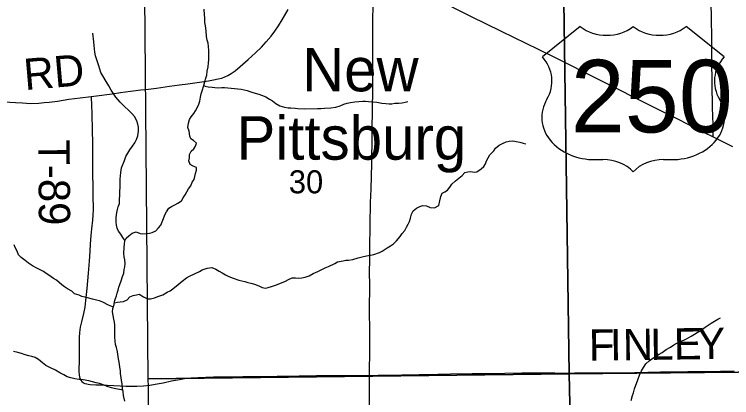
# Model space of a CAD drawing. Extents: x 1985906 to 2360102, y 891258 to 1222054.
# Drawn here: x 2075680 to 2082552, y 1030360 to 1034037 of the extents above; entities that cross this region are included whole.
import ezdxf

# ---------------------------------------------------------------- set-up
doc = ezdxf.new("R2010")
doc.units = 0
for name, color, linetype in [('GM_X_County_Road', 7, 'Continuous'), ('GM_X_Minor_River', 7, 'Continuous'), ('GM_X_Section', 7, 'Continuous'), ('GM_X_Section_Text', 7, 'Continuous'), ('GM_X_Township_Road', 7, 'Continuous'), ('GM_X_Township_Road_Text', 7, 'Continuous'), ('GM_X_Unincorporated_Text', 7, 'Continuous'), ('GM_X_US_Location', 7, 'Continuous'), ('GM_X_US_Route', 7, 'Continuous'), ('GM_X_US_Shield', 7, 'Continuous')]:
    doc.layers.add(name, color=color, linetype=linetype)

msp = doc.modelspace()

# ---------------------------------------------------------------- linework, layer by layer
at = {"layer": 'GM_X_County_Road'}
for points in [[(2079083.9, 1030573.7), (2079084.9, 1030840.2), (2079084.9, 1030981.8), (2079084.1, 1031211.4), (2079085, 1031428.6), (2079084.1, 1031573), (2079085, 1031671.4), (2079085.8, 1031769.1), (2079086, 1031832.3), (2079086.9, 1031884.7), (2079087.8, 1031927.9), (2079089.7, 1032015.2), (2079093.4, 1032233.1), (2079097.1, 1032360), (2079103.6, 1032607.4), (2079108.2, 1032870.3), (2079109.1, 1032954), (2079111, 1033097.4), (2079111.9, 1033182), (2079112.9, 1033256.5), (2079113.8, 1033401.7), (2079114.7, 1033627.9), (2079115.7, 1033742.8), (2079115.7, 1033926.7), (2079117.1, 1034180.5)], [(2079264.9, 1027887.8), (2079244.4, 1028011.1), (2079230.7, 1028093), (2079217.7, 1028171.5), (2079198.5, 1028285.1), (2079183.4, 1028365.1), (2079154.4, 1028531.5), (2079124.1, 1028705.3), (2079104.8, 1028820.3), (2079093.8, 1028898.8), (2079087.9, 1028964), (2079084.5, 1029029.4), (2079083.7, 1029156.7), (2079083.4, 1029307.8), (2079083.9, 1029389.9), (2079082.9, 1029472.1), (2079080, 1029619.5), (2079081, 1029689.1), (2079081, 1029803.1), (2079082.9, 1029984.2), (2079083.9, 1030181), (2079083.9, 1030347.4), (2079083.9, 1030490.8), (2079083.9, 1030573.7)]]:
    msp.add_lwpolyline(points, dxfattribs=at)
at = {"layer": 'GM_X_Minor_River'}
for points in [[(2077504.2, 1034002.6), (2077502, 1034030.7), (2077499.8, 1034084.9)], [(2076642.6, 1030941.1), (2076642, 1031055.5), (2076639.9, 1031083.6), (2076633.7, 1031111.7), (2076619.3, 1031181.9), (2076625.1, 1031216), (2076635, 1031252.2), (2076640.8, 1031282.3), (2076648.7, 1031310.5), (2076658.6, 1031336.6), (2076664.4, 1031362.8), (2076674.3, 1031390.9), (2076682.2, 1031419), (2076690.1, 1031445.2), (2076703.9, 1031481.4), (2076715.7, 1031521.6), (2076727.6, 1031553.8), (2076733.4, 1031589.9), (2076737.2, 1031616), (2076741.1, 1031646.2), (2076738.9, 1031682.3), (2076730.7, 1031712.4), (2076728.6, 1031742.5), (2076732.3, 1031802.7), (2076736.1, 1031830.8), (2076740, 1031863), (2076751.8, 1031889.1), (2076777.8, 1031913.3), (2076809.7, 1031937.6), (2076847.7, 1031949.8), (2076883.9, 1031933.9), (2076909.9, 1031932), (2076944, 1031934.2), (2076976, 1031938.3), (2077002, 1031944.5), (2077034, 1031958.7), (2077059.9, 1031988.9), (2077083.8, 1032015.1), (2077095.7, 1032045.3), (2077107.5, 1032077.5), (2077121.4, 1032113.7), (2077139.3, 1032141.9), (2077161.1, 1032176.1), (2077187.1, 1032192.3), (2077219.1, 1032210.5), (2077247, 1032226.7), (2077281, 1032248.9), (2077296.9, 1032277.1), (2077316.8, 1032305.3), (2077332.6, 1032333.5), (2077348.5, 1032363.7), (2077370.4, 1032391.9), (2077384.2, 1032426.1), (2077402.1, 1032452.2), (2077410, 1032482.4), (2077415.9, 1032510.5), (2077423.7, 1032540.7), (2077423.6, 1032566.8), (2077393.5, 1032580.7), (2077365.3, 1032596.6), (2077351.1, 1032632.7), (2077357, 1032660.8), (2077358.8, 1032690.9), (2077372.7, 1032725.1), (2077398.6, 1032747.3), (2077416.5, 1032773.5), (2077424.3, 1032801.7), (2077396.2, 1032827.6), (2077370, 1032843.6), (2077359.9, 1032869.6), (2077355.6, 1032915.8), (2077341.4, 1032951.9), (2077347.2, 1032994), (2077357, 1033028.2), (2077372.9, 1033054.4), (2077398.8, 1033086.6), (2077416.7, 1033112.8), (2077430.6, 1033139), (2077448.4, 1033175.2), (2077456.3, 1033205.3), (2077464.1, 1033241.5), (2077470, 1033273.7), (2077483.8, 1033311.9), (2077493.6, 1033344), (2077505.4, 1033388.3), (2077511.3, 1033416.4), (2077523.1, 1033454.6), (2077528.9, 1033492.8), (2077536.7, 1033533), (2077540.5, 1033573.1), (2077542.4, 1033601.2), (2077542.2, 1033643.4), (2077543.9, 1033689.6), (2077541.7, 1033727.7), (2077535.5, 1033761.8), (2077527.4, 1033789.9), (2077521.2, 1033824), (2077518.9, 1033878.2), (2077512.6, 1033926.3), (2077504.4, 1033958.4), (2077504.2, 1034002.6)], [(2076741.2, 1031865.7), (2076719.7, 1031895), (2076701.5, 1031927), (2076679.3, 1031957), (2076665.2, 1031987.1), (2076659, 1032015.2), (2076654.8, 1032047.3), (2076654.6, 1032087.4), (2076660.4, 1032135.6), (2076668.2, 1032165.8), (2076676.1, 1032191.9), (2076686, 1032222.1), (2076687.8, 1032258.2), (2076689.5, 1032304.4), (2076691.4, 1032336.5), (2076693.1, 1032380.7), (2076695, 1032414.8), (2076694.7, 1032457), (2076696.6, 1032489.1), (2076700.4, 1032519.3), (2076706.2, 1032565.5), (2076733.9, 1032635.9), (2076749.7, 1032672.1), (2076767.6, 1032706.3), (2076787.5, 1032736.5), (2076813.3, 1032772.8), (2076833.2, 1032803), (2076849.1, 1032835.2), (2076862.9, 1032871.4), (2076868.7, 1032917.5), (2076868.5, 1032955.7), (2076864.3, 1032983.8), (2076854.1, 1033015.9), (2076831.9, 1033057.9), (2076805.7, 1033085.9), (2076777.5, 1033115.9), (2076735.2, 1033153.8), (2076692.9, 1033195.8), (2076652.5, 1033241.8), (2076632.4, 1033271.8), (2076606.1, 1033309.8), (2076585.9, 1033349.9), (2076559.6, 1033393.9), (2076527.2, 1033446), (2076509, 1033478), (2076490.7, 1033544.2), (2076478.5, 1033570.2), (2076458.1, 1033640.4), (2076451.9, 1033672.5), (2076447.7, 1033706.6), (2076443.5, 1033738.7), (2076441.4, 1033772.8), (2076439.2, 1033800.9), (2076435.1, 1033827), (2076430.9, 1033857.1)], [(2077496.2, 1033353.7), (2077509.6, 1033348.1), (2077535.7, 1033342.2), (2077573.8, 1033338.4), (2077599.9, 1033334.5), (2077640, 1033330.7), (2077668, 1033334.8), (2077694.1, 1033334.9), (2077726.1, 1033333.1), (2077758.2, 1033329.2), (2077820.4, 1033321.4), (2077852.5, 1033317.6), (2077882.6, 1033311.7), (2077910.6, 1033305.8), (2077936.7, 1033295.9), (2077964.8, 1033288), (2078021, 1033272.2), (2078047.1, 1033262.3), (2078089.3, 1033244.4), (2078123.5, 1033224.5), (2078153.6, 1033206.5), (2078185.8, 1033180.6), (2078224, 1033158.7), (2078268.2, 1033146.8), (2078302.3, 1033141), (2078330.3, 1033139.1), (2078370.4, 1033135.3), (2078396.5, 1033133.4), (2078456.6, 1033131.7), (2078582.8, 1033132.2), (2078616.9, 1033134.4), (2078653, 1033136.6), (2078713.1, 1033140.9), (2078761.1, 1033145.1), (2078801.1, 1033159.3), (2078837.1, 1033175.6), (2078867.1, 1033183.7), (2078899.2, 1033189.9), (2078941.2, 1033196.1), (2078979.3, 1033200.3), (2079017.3, 1033202.5), (2079043.4, 1033202.6), (2079071.4, 1033200.7), (2079117.5, 1033198.9), (2079153.6, 1033193.1), (2079199.8, 1033185.3), (2079237.9, 1033181.4), (2079269.9, 1033179.6), (2079296, 1033179.7), (2079324, 1033183.8), (2079362.1, 1033186), (2079394.1, 1033188.2), (2079424.1, 1033194.3), (2079450.2, 1033200.5)], [(2079939, 1032465.9), (2079968.9, 1032492.2), (2079996.8, 1032518.4), (2080024.8, 1032526.6), (2080052.8, 1032530.7), (2080084.9, 1032522.8), (2080111, 1032527), (2080152.9, 1032555.3), (2080178.8, 1032577.5), (2080192.7, 1032603.6), (2080202.6, 1032631.8), (2080236.4, 1032690.2), (2080272.2, 1032728.5), (2080290.1, 1032754.7), (2080326.1, 1032780.9), (2080358, 1032799.1), (2080392, 1032813.3), (2080420, 1032821.5), (2080454.1, 1032823.7), (2080488.2, 1032817.8), (2080524.3, 1032809.9), (2080554.4, 1032802), (2080580.5, 1032796.1)], [(2076638.6, 1031270.7), (2076666.9, 1031276.4), (2076692.9, 1031280.6), (2076725, 1031282.7), (2076761, 1031298.9), (2076786.9, 1031327.2), (2076818.8, 1031341.4), (2076848.9, 1031347.5), (2076876.9, 1031351.7), (2076917.1, 1031327.8), (2076957.3, 1031307.9), (2076985.3, 1031308), (2077023.4, 1031318.2), (2077063.4, 1031334.5), (2077101.4, 1031346.7), (2077143.3, 1031371), (2077171.3, 1031385.2), (2077199.2, 1031405.4), (2077251.1, 1031445.8), (2077287, 1031478), (2077328.9, 1031510.3), (2077358.9, 1031524.5), (2077404.9, 1031548.8), (2077452.9, 1031569.2), (2077480.8, 1031585.3), (2077526.8, 1031601.6), (2077570.9, 1031607.8), (2077609, 1031593.9), (2077643.2, 1031574), (2077671.4, 1031556.1), (2077701.5, 1031538.2), (2077733.7, 1031522.2), (2077777.8, 1031506.4), (2077830, 1031488.6), (2077860.1, 1031480.7), (2077888.2, 1031472.8), (2077918.3, 1031464.9), (2077944.4, 1031459), (2077980.5, 1031449.1), (2078022.7, 1031431.2), (2078054.8, 1031417.3), (2078086.9, 1031411.5), (2078113, 1031415.6), (2078143, 1031425.8), (2078181, 1031438), (2078209, 1031448.2), (2078278.9, 1031478.6), (2078306.9, 1031494.8), (2078340.9, 1031509), (2078373, 1031509.1), (2078401, 1031507.3), (2078433.1, 1031509.4), (2078465.1, 1031515.6), (2078503.1, 1031529.8), (2078543.1, 1031550.1), (2078587.1, 1031570.4), (2078631, 1031592.6), (2078659, 1031604.8), (2078689, 1031619), (2078749, 1031647.4), (2078774.9, 1031661.6), (2078829, 1031673.9), (2078855, 1031680), (2078881, 1031680.1), (2078923.1, 1031684.3), (2078975.1, 1031700.6), (2079013.1, 1031710.8), (2079055.2, 1031719.1), (2079093.2, 1031725.3), (2079123.2, 1031733.4), (2079177.2, 1031753.8), (2079205.2, 1031765.9), (2079253.2, 1031796.3), (2079285.1, 1031816.5), (2079313.1, 1031836.7), (2079341, 1031862.9), (2079376.8, 1031907.2), (2079396.7, 1031933.4), (2079420.6, 1031963.7), (2079438.5, 1031993.9), (2079454.3, 1032024), (2079464.2, 1032050.2), (2079474.1, 1032082.3), (2079485.9, 1032120.6), (2079499.8, 1032152.7), (2079531.7, 1032179), (2079565.7, 1032195.2), (2079593.7, 1032203.4), (2079627.8, 1032199.5), (2079663.9, 1032185.6), (2079706, 1032181.8), (2079746, 1032204.1), (2079757.8, 1032248.3), (2079765.6, 1032288.5), (2079777.4, 1032320.7), (2079803.4, 1032334.8), (2079829.3, 1032351), (2079851.2, 1032379.2), (2079871.1, 1032407.4), (2079907, 1032439.7), (2079939, 1032465.9)], [(2076628.7, 1031229.1), (2076580.9, 1031247.9), (2076528.6, 1031275.8), (2076494.5, 1031289.7), (2076466.4, 1031295.6), (2076428.3, 1031305.4), (2076392.2, 1031313.3), (2076354.1, 1031323.2), (2076328, 1031329.1), (2076301.8, 1031343), (2076257.7, 1031356.8), (2076229.5, 1031382.8), (2076189.3, 1031402.7), (2076161.2, 1031422.7), (2076135, 1031442.6), (2076082.7, 1031488.5), (2076054.5, 1031504.5), (2076010.3, 1031536.4), (2075984.1, 1031552.3), (2075958, 1031570.3), (2075901.7, 1031598.1), (2075853.5, 1031626), (2075815.3, 1031649.9), (2075783.1, 1031675.9), (2075746.9, 1031703.8), (2075720.7, 1031729.8), (2075706.5, 1031763.9), (2075688.3, 1031799.9), (2075678.1, 1031826)], [(2082195.2, 1030968.7), (2082223.1, 1030984.8), (2082261.1, 1031009.1), (2082297, 1031035.4), (2082327, 1031055.6), (2082354.9, 1031073.8), (2082386.9, 1031094), (2082418.8, 1031112.2), (2082444.8, 1031126.4)], [(2076738, 1030325.2), (2076725.7, 1030381.3), (2076721.5, 1030419.5), (2076717.3, 1030449.6), (2076713.1, 1030493.7), (2076706.9, 1030525.8), (2076704.8, 1030553.9), (2076698.6, 1030590), (2076698.4, 1030618.1), (2076690.2, 1030654.2), (2076686, 1030682.3), (2076679.9, 1030716.4), (2076673.7, 1030752.5), (2076671.5, 1030780.6), (2076665.3, 1030814.7), (2076657.2, 1030840.8), (2076649, 1030868.8), (2076646.8, 1030900.9), (2076642.6, 1030941.1)], [(2081589.3, 1030333.5), (2081601.1, 1030381.7), (2081611, 1030407.9), (2081620.8, 1030444.1), (2081652.4, 1030532.5), (2081668.2, 1030574.8), (2081688, 1030617), (2081707.9, 1030649.2), (2081729.8, 1030683.5), (2081761.7, 1030713.7), (2081787.6, 1030731.9), (2081831.6, 1030760.2), (2081857.5, 1030776.4), (2081885.5, 1030794.6), (2081925.4, 1030820.9), (2081965.4, 1030845.2), (2081997.3, 1030865.4), (2082025.3, 1030883.6), (2082055.3, 1030897.8), (2082093.3, 1030912), (2082119.3, 1030924.2), (2082165.2, 1030950.5), (2082195.2, 1030968.7)], [(2076719.7, 1030432.6), (2076637.2, 1030447.2), (2076611.1, 1030455.1), (2076568.9, 1030466.9), (2076540.8, 1030478.9), (2076496.7, 1030496.7), (2076464.6, 1030502.6), (2076428.4, 1030512.5), (2076394.3, 1030520.3), (2076338.2, 1030530.1), (2076302.1, 1030534), (2076260, 1030541.8), (2076219.8, 1030549.7), (2076187.7, 1030559.5), (2076155.6, 1030577.5), (2076117.4, 1030597.4), (2076073.2, 1030623.3), (2076025, 1030645.1), (2075980.8, 1030669), (2075948.6, 1030692.9), (2075912.3, 1030724.9), (2075878.2, 1030744.8), (2075848.1, 1030754.7), (2075820, 1030762.6), (2075783.8, 1030772.5), (2075749.7, 1030782.4), (2075713.6, 1030792.2), (2075673.5, 1030804.1)]]:
    msp.add_lwpolyline(points, dxfattribs=at)
at = {"layer": 'GM_X_Section'}
for points in [[(2076917.4, 1035909.8), (2080917.5, 1035949.4), (2080995.7, 1030588.7), (2076961.6, 1030541), (2076918.5, 1035681.7)], [(2080917.5, 1035949.4), (2086450.6, 1035990.4), (2086502.7, 1030641.5), (2080995.7, 1030588.7)], [(2080995.7, 1030588.7), (2081113.9, 1025238.2), (2077007.6, 1025208.2), (2076964, 1030463), (2076961.6, 1030541)], [(2086502.7, 1030641.5), (2086576.7, 1025296.9), (2081734.2, 1025247.3), (2081113.9, 1025238.2), (2080995.7, 1030588.7)]]:
    msp.add_lwpolyline(points, close=True, dxfattribs=at)
at = {"layer": 'GM_X_Township_Road'}
for points in [[(2082374.3, 1032860.3), (2082374.1, 1032895.1), (2082373.7, 1032978.2), (2082369.1, 1033144.5), (2082362.5, 1033601.8), (2082361.6, 1033798), (2082358.5, 1034011.1), (2082356.6, 1034142.2), (2082354.8, 1034273.3), (2082351.4, 1034519.2), (2082350.6, 1034569.7)], [(2076416, 1033249), (2076466.6, 1033255.5), (2076615.7, 1033275.4), (2076697.1, 1033286.6), (2076793.4, 1033299), (2076893.4, 1033311.2), (2076965.1, 1033319.9), (2077040.8, 1033330.2), (2077165.9, 1033346.9), (2077261.3, 1033360.2), (2077341.9, 1033371.5), (2077431.1, 1033383.6), (2077540.3, 1033400), (2077588.8, 1033407.8), (2077633.9, 1033417.3), (2077666.3, 1033425.8), (2077697.4, 1033436.9), (2077724.5, 1033449.7), (2077756.4, 1033468.8), (2077795.5, 1033495.9), (2077844, 1033537.3), (2077919, 1033602.6), (2077989, 1033667.2), (2078046.4, 1033722.3), (2078092.3, 1033771.9), (2078140, 1033828), (2078175.6, 1033873.9), (2078211.1, 1033927.6), (2078245.5, 1033983.3), (2078302.6, 1034082.6)], [(2075581, 1033198.4), (2075691.1, 1033190.6), (2075756.9, 1033187.1), (2075835.4, 1033183), (2075915.5, 1033185.4), (2075964.9, 1033189.7), (2076015.2, 1033194.9), (2076094.3, 1033204.9), (2076201.5, 1033221.7), (2076310.6, 1033235.6), (2076416, 1033249)], [(2076416, 1033249), (2076417, 1033231.9), (2076420.5, 1033171.9), (2076422.2, 1033074.7), (2076425.6, 1032929.7), (2076428.2, 1032797.7), (2076429.9, 1032583.2), (2076433.4, 1032307.1), (2076435.9, 1032161.2), (2076433.5, 1032109.7), (2076429.3, 1032061), (2076419.2, 1031979.7), (2076411.8, 1031914.3), (2076405.9, 1031832.4), (2076402.4, 1031766.8), (2076396.1, 1031668.9), (2076386.6, 1031554.8), (2076373.3, 1031407.9), (2076362.4, 1031293.6), (2076354.4, 1031228.7), (2076342.9, 1031166.1), (2076322.9, 1031088), (2076310.7, 1031036.8), (2076302.9, 1030986.4), (2076301.2, 1030936.9), (2076301.2, 1030828.4), (2076300.3, 1030725.9), (2076299.4, 1030613), (2076300.7, 1030576.5), (2076303.2, 1030559.7), (2076308.1, 1030543.2), (2076315.8, 1030527.6), (2076326.9, 1030514.1), (2076341.2, 1030503.8), (2076356.9, 1030497.1), (2076373.1, 1030492.2), (2076387.9, 1030489.7), (2076406.4, 1030487.6), (2076460.9, 1030484.5), (2076506, 1030483.6), (2076570.3, 1030479.2), (2076633.7, 1030475.8), (2076695.3, 1030472.3), (2076747.4, 1030469.7), (2076796.9, 1030468.8), (2076855.1, 1030469.7), (2076916.7, 1030474.8), (2076976.7, 1030480.9), (2077030.5, 1030489.6), (2077105.2, 1030503.5), (2077185.1, 1030520.8), (2077263.2, 1030535.7), (2077311.5, 1030543.2), (2077373.5, 1030550.3), (2077441.8, 1030553.6), (2077589.4, 1030558.5), (2077868.3, 1030563.1), (2078196.4, 1030567.6), (2078409.7, 1030570.7), (2078573.6, 1030571.3), (2078721.3, 1030572.2), (2078934.5, 1030573.9), (2079065.8, 1030573.5), (2079083.9, 1030573.7)], [(2079083.9, 1030573.7), (2079164.3, 1030574.6), (2079393.8, 1030579.4), (2079557.8, 1030582.9), (2079738.2, 1030585.5), (2079858.6, 1030587.3), (2080066.3, 1030591), (2080213.9, 1030592.6), (2080378, 1030594.8), (2080541.9, 1030596.7), (2080656.7, 1030597.2), (2080857.2, 1030596.7), (2080984.8, 1030596.3), (2081050.4, 1030597.8), (2081132.3, 1030598.6), (2081263.6, 1030599), (2081624.7, 1030602.9), (2081870.8, 1030606.6), (2082133.3, 1030610.9), (2082444.8, 1030615.6), (2082575.9, 1030617.3)]]:
    msp.add_lwpolyline(points, dxfattribs=at)
at = {"layer": 'GM_X_US_Route'}
for points in [[(2078030.5, 1035128.3), (2078040.6, 1035122.5), (2078141, 1035066.7), (2078313.7, 1034972.1), (2078385, 1034931.9), (2078485.3, 1034876), (2078541.3, 1034844.4), (2078586.5, 1034819.2), (2078676.4, 1034769.5), (2078798.4, 1034702.1), (2078850.6, 1034673.3), (2078971.5, 1034606.7), (2079112, 1034527.6), (2079185.3, 1034486.3), (2079214.5, 1034470.8), (2079243, 1034455.7), (2079357.6, 1034392.1), (2079474.7, 1034327.1), (2079592.6, 1034261.8), (2079758.5, 1034170.2), (2079889.3, 1034099.8), (2080017.9, 1034034), (2080049.3, 1034018.7)], [(2080049.3, 1034018.7), (2080343.7, 1033876.3), (2080698.7, 1033701.8), (2080861, 1033621.6), (2081271.7, 1033415.6), (2081432.6, 1033333.8), (2081652.9, 1033224), (2081813.8, 1033142.7), (2082019, 1033039.5), (2082282.6, 1032906.6), (2082374.3, 1032860.3), (2082560, 1032768.1)]]:
    msp.add_lwpolyline(points, dxfattribs=at)
at = {"layer": 'GM_X_US_Shield'}
for p, q in [((2081101.3, 1033919.4), (2080738.8, 1033629.3)), ((2082479, 1033629.3), (2082116.5, 1033919.4)), ((2081246.3, 1032643.2), (2081318.9, 1032643.2)), ((2081898.9, 1032643.2), (2081971.4, 1032643.2))]:
    msp.add_line(p, q, dxfattribs=at)
for centre, major_axis, start_param, end_param in [((2081355.1, 1034126.5), (-362.5, 0), 0.795399, 2.346194), ((2081862.7, 1034126.5), (-362.5, 0), 0.795399, 2.346194), ((2080323, 1033396.4), (507.6, 0), 5.838949, 6.894067), ((2082894.8, 1033396.4), (-507.6, 0), 5.672304, 6.727422), ((2081240.7, 1033049.2), (507.6, 0), 2.702327, 4.723529), ((2081977.1, 1033049.2), (-507.6, 0), 1.559657, 3.580859), ((2081318.9, 1032353.2), (-362.5, 0), 3.785094, 4.712389), ((2081898.9, 1032353.2), (-362.5, 0), 4.712389, 5.639684)]:
    msp.add_ellipse(centre, major_axis=major_axis, ratio=0.8, start_param=start_param, end_param=end_param, dxfattribs=at)

# ---------------------------------------------------------------- texts
at = {"layer": 'GM_X_Section_Text'}
msp.add_text('30', height=221, rotation=0.00001, dxfattribs=at).set_placement((2078309.8, 1032319.8))
at = {"layer": 'GM_X_Township_Road_Text'}
for s, rotation, p in [('RD', 4.92819, (2075783, 1033309.3)), ('T-89', 270.35028, (2075910.3, 1032836.7)), ('F', 0.81252, (2081185.8, 1030713.8)), ('I', 0.81182, (2081388.2, 1030716.6)), ('N', 0.8149, (2081511.4, 1030718.4)), ('L', 0.81621, (2081775.4, 1030722.1)), ('E', 0.81429, (2081999.7, 1030725.3)), ('Y', 0.81237, (2082224.1, 1030728.5))]:
    msp.add_text(s, height=300, rotation=rotation, dxfattribs=at).set_placement(p)
at = {"layer": 'GM_X_Unincorporated_Text'}
for s, p in [('New', (2078437.4, 1033298.3)), ('Pittsburg', (2077808.2, 1032642.7))]:
    msp.add_text(s, height=417, rotation=0.00001, dxfattribs=at).set_placement(p)
at = {"layer": 'GM_X_US_Location'}
for s in ['0', '/']:
    msp.add_text(s, height=1, dxfattribs=at).set_placement((2081609.5, 1033251.8))
msp.add_text('250', height=1, rotation=0.00001, dxfattribs=at).set_placement((2081301.8, 1033044.8))
at = {"layer": 'GM_X_US_Shield'}
msp.add_text('250', height=696.1, dxfattribs=at).set_placement((2081010.5, 1032904.2))

doc.saveas('drawing.dxf')
